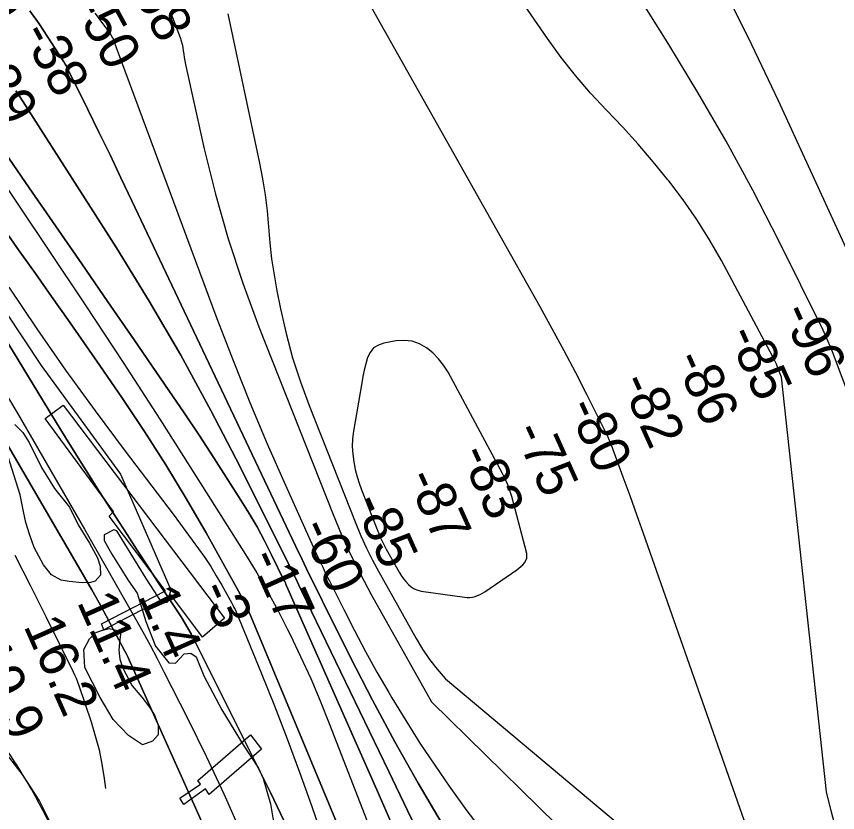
# Model space of a CAD drawing. Extents: x 3625074 to 3663148, y 511451 to 537151.
# Drawn here: x 3630601 to 3632002, y 529111 to 530470 of the extents above; entities that cross this region are included whole.
import ezdxf

# ---------------------------------------------------------------- set-up
doc = ezdxf.new("R2010")
doc.units = 0
for name, color, linetype in [('V-BORW-LINE', 7, 'Continuous'), ('V-CHAN-DOCK', 7, 'Continuous'), ('V-CHAN-NAID', 7, 'Continuous'), ('V-GRID-MAJR', 7, 'Continuous'), ('V-RIVR-EDGE', 7, 'Continuous'), ('V-RIVR-RANG', 7, 'Continuous'), ('V-SITE-VEGE', 7, 'Continuous'), ('V-TOPO-DPTH', 7, 'Continuous'), ('V-TOPO-MAJR', 7, 'Continuous'), ('V-TOPO-MINR', 7, 'Continuous'), ('V-TOPO-WATR', 7, 'Continuous')]:
    doc.layers.add(name, color=color, linetype=linetype)

msp = doc.modelspace()

# ---------------------------------------------------------------- linework, layer by layer
at = {"layer": 'V-BORW-LINE'}
msp.add_lwpolyline([(3630585.1, 528497.9), (3630649.2, 528539.7), (3630714.9, 528589.1), (3630775.6, 528649.4), (3630788.2, 528665.1), (3630796.2, 528677.5), (3630804.8, 528697), (3630808.3, 528717.1), (3630806.9, 528743.6), (3630798.2, 528783.9), (3630783.6, 528822.7), (3630742.9, 528911.2), (3630701.2, 528998.9), (3630661.6, 529087.8), (3630639.5, 529131.9), (3630611.1, 529176.1), (3630571.1, 529226.7)], dxfattribs=at)
msp.add_spline([(3630492.8, 529217.4), (3630529.1, 529252.2), (3630611.1, 529176.1), (3630701.2, 528998.9), (3630783.6, 528822.7), (3630808.3, 528717.1), (3630775.6, 528649.4), (3630649.2, 528539.7), (3630520.9, 528456.4), (3630352.3, 528348.2), (3630181.4, 528227.1), (3630070.5, 528177), (3630005.7, 528206.7), (3629962.6, 528357.3), (3629907.8, 528533.1), (3629869, 528623.8), (3629878, 528716.3), (3630034.9, 528854.7), (3630229.1, 529014.8), (3630347.2, 529104), (3630425.9, 529174.9), (3630492.8, 529217.4)], degree=3, dxfattribs=at)
at = {"layer": 'V-CHAN-DOCK'}
for points in [[(3630745.6, 529433.3), (3630855.1, 529489.5), (3630759, 529616.6), (3630766.6, 529624.5), (3630649.5, 529783.8), (3630680.3, 529806.2), (3630955.8, 529442.7), (3630918.2, 529410.1), (3630864.3, 529482.5), (3630749.7, 529422.9), (3630745.6, 529433.3)], [(3630879.5, 529135.2), (3630914.7, 529159.3), (3630910.3, 529165.7), (3631000, 529243.4), (3631018.8, 529219.2), (3630929.8, 529141.6), (3630923.6, 529151.4), (3630886.6, 529124.7), (3630879.5, 529135.2)]]:
    msp.add_lwpolyline(points, dxfattribs=at)
at = {"layer": 'V-GRID-MAJR'}
msp.add_spline([(3629187.6, 528981.4), (3634465.5, 529032.5), (3639743.5, 529084.3), (3645021.4, 529136.9)], degree=3, dxfattribs=at)
at = {"layer": 'V-RIVR-EDGE'}
msp.add_lwpolyline([(3630458.1, 530152.3), (3630643, 529873.9), (3630778.2, 529688.7), (3630864.1, 529491), (3630858.1, 529469.4), (3630849.7, 529468.2), (3630822.1, 529510.3), (3630771.9, 529591.5), (3630767.1, 529593.3), (3630750.3, 529584.9), (3630750.3, 529575.3), (3630763.4, 529551.9), (3630792.1, 529506.2), (3630806.5, 529485.1), (3630821.4, 529437.1), (3630838.1, 529395), (3630860.8, 529366.7), (3630872.2, 529366.1), (3630886.7, 529381.7), (3630898.1, 529382.8), (3630907.7, 529376.8), (3630920.8, 529344.4), (3630951.3, 529286.1), (3630987.7, 529226.5), (3631014.1, 529186.8), (3631021.8, 529168.8), (3631034.3, 529125.6), (3631042, 529081.1)], dxfattribs=at)
at = {"layer": 'V-SITE-VEGE'}
msp.add_lwpolyline([(3630598.1, 529773.2), (3630611.5, 529759.5), (3630622.1, 529742.6), (3630643.7, 529700.1), (3630665.6, 529664.1), (3630691.2, 529632.1), (3630706.3, 529601.9), (3630725.5, 529570.9), (3630739, 529545.8), (3630743.7, 529531.4), (3630744.3, 529516.1), (3630735.1, 529506.1), (3630726.8, 529503.6), (3630713, 529502.8), (3630690.8, 529505.1), (3630676.9, 529507.6), (3630660.7, 529516.4), (3630646.8, 529534), (3630631.1, 529563.2), (3630622.8, 529585.8), (3630616.5, 529605.9), (3630612.6, 529625), (3630606.9, 529653.2), (3630586.4, 529718.2)], dxfattribs=at)
msp.add_lwpolyline([(3630779.1, 529419.4), (3630776.7, 529401.2), (3630775.4, 529388.3), (3630777, 529372.8), (3630783, 529356.4), (3630798.2, 529327.4), (3630814.6, 529308), (3630828, 529290.6), (3630836.5, 529277.4), (3630842.8, 529260.8), (3630842.5, 529243.6), (3630833.2, 529232.7), (3630816, 529226.2), (3630791.7, 529242.3), (3630765.6, 529269.6), (3630743.6, 529307.4), (3630717.3, 529358.6), (3630715.5, 529389.1), (3630725.5, 529407.6), (3630735.2, 529417.8), (3630745.7, 529421.6), (3630759.1, 529424.8), (3630768.5, 529423)], close=True, dxfattribs=at)
at = {"layer": 'V-TOPO-DPTH'}
for points in [[(3630623.6, 530479.6), (3630639.2, 530457.2), (3630654.4, 530434.5), (3630679.4, 530396), (3630681.7, 530392.3), (3630683.9, 530388.6), (3630686, 530384.8), (3630688, 530380.9), (3630722.4, 530311.1), (3630741.4, 530272.3), (3630760.4, 530233.4), (3630779.1, 530194.4), (3630797.7, 530155.3), (3631077, 529566.3), (3631088.2, 529542.9), (3631099.5, 529519.5), (3631110.9, 529496.2), (3631122.4, 529472.9), (3631171.4, 529374.6), (3631208.4, 529302.7), (3631246.5, 529231.5), (3631286.4, 529161.2), (3631327.5, 529091.6)], [(3631327.5, 529091.6), (3631286.4, 529161.2), (3631246.5, 529231.5), (3631208.4, 529302.7), (3631171.4, 529374.6), (3631122.4, 529472.9), (3631110.9, 529496.2), (3631099.5, 529519.5), (3631088.2, 529542.9), (3631077, 529566.3), (3630797.7, 530155.3), (3630779.1, 530194.4), (3630760.4, 530233.4), (3630741.4, 530272.3), (3630722.4, 530311.1), (3630688, 530380.9), (3630686, 530384.8), (3630683.9, 530388.6), (3630681.7, 530392.3), (3630679.4, 530396), (3630654.4, 530434.5), (3630639.2, 530457.2), (3630623.6, 530479.6)], [(3630599.9, 530343.1), (3630603.6, 530337.7), (3630607.2, 530332.2), (3630771.2, 530075), (3630827.4, 529983.8), (3630881.5, 529891.4), (3630932.7, 529797.4), (3630982, 529702.3), (3631066.6, 529532.2), (3631072, 529521.3), (3631077.4, 529510.3), (3631082.8, 529499.3), (3631088.1, 529488.2), (3631236.1, 529180.8), (3631268.5, 529114.1), (3631301.4, 529047.7)], [(3631301.4, 529047.7), (3631268.5, 529114.1), (3631236.1, 529180.8), (3631088.1, 529488.2), (3631082.8, 529499.3), (3631077.4, 529510.3), (3631072, 529521.3), (3631066.6, 529532.2), (3630982, 529702.3), (3630932.7, 529797.4), (3630881.5, 529891.4), (3630827.4, 529983.8), (3630771.2, 530075), (3630607.2, 530332.2), (3630603.6, 530337.7), (3630599.9, 530343.1)], [(3630553.6, 530276.8), (3630622.5, 530177.4), (3630667.3, 530112.6), (3630712.1, 530047.8), (3630756.8, 529982.9), (3630801.4, 529917.9), (3630860.7, 529831.6), (3630886.7, 529793.3), (3630912.4, 529754.8), (3630937.8, 529716.1), (3630962.9, 529677.2), (3630984, 529644.3), (3630998, 529621.5), (3631011.5, 529598.4), (3631024.1, 529574.9), (3631036.3, 529551), (3631057.4, 529507.7), (3631058.6, 529505.3), (3631059.7, 529502.9), (3631060.8, 529500.5), (3631061.9, 529498.1), (3631215.6, 529149.7), (3631243.6, 529085.7)], [(3631243.6, 529085.7), (3631215.6, 529149.7), (3631061.9, 529498.1), (3631060.8, 529500.5), (3631059.7, 529502.9), (3631058.6, 529505.3), (3631057.4, 529507.7), (3631036.3, 529551), (3631024.1, 529574.9), (3631011.5, 529598.4), (3630998, 529621.5), (3630984, 529644.3), (3630962.9, 529677.2), (3630937.8, 529716.1), (3630912.4, 529754.8), (3630886.7, 529793.3), (3630860.7, 529831.6), (3630801.4, 529917.9), (3630756.8, 529982.9), (3630712.1, 530047.8), (3630667.3, 530112.6), (3630622.5, 530177.4), (3630553.6, 530276.8)], [(3631273, 528792.5), (3631001.7, 529443.5), (3630996, 529456.6), (3630989.9, 529469.7), (3630983.4, 529482.5), (3630976.6, 529495.1), (3630924.5, 529588.1), (3630890.6, 529646.7), (3630855.7, 529704.6), (3630819.1, 529761.5), (3630781.5, 529817.7), (3630742.8, 529873.8), (3630715.6, 529913.2), (3630688.2, 529952.5), (3630660.7, 529991.7), (3630633.1, 530030.8), (3630605.5, 530069.9), (3630578, 530109.1)], [(3630578, 530109.1), (3630605.5, 530069.9), (3630633.1, 530030.8), (3630660.7, 529991.7), (3630688.2, 529952.5), (3630715.6, 529913.2), (3630742.8, 529873.8), (3630781.5, 529817.7), (3630819.1, 529761.5), (3630855.7, 529704.6), (3630890.6, 529646.7), (3630924.5, 529588.1), (3630976.6, 529495.1), (3630983.4, 529482.5), (3630989.9, 529469.7), (3630996, 529456.6), (3631001.7, 529443.5), (3631273, 528792.5)], [(3631068.7, 529073.6), (3631034.5, 529144.9), (3630904.1, 529405.7), (3630898.9, 529415.7), (3630893.4, 529425.5), (3630887.7, 529435.2), (3630881.6, 529444.7), (3630859.1, 529478.9), (3630841.7, 529505.5), (3630824.3, 529532), (3630807, 529558.6), (3630789.7, 529585.3), (3630769.5, 529616.3), (3630742.4, 529658.6), (3630715.5, 529701), (3630688.9, 529743.6), (3630662.6, 529786.4), (3630519.9, 530020.5)], [(3630519.9, 530020.5), (3630662.6, 529786.4), (3630688.9, 529743.6), (3630715.5, 529701), (3630742.4, 529658.6), (3630769.5, 529616.3), (3630789.7, 529585.3), (3630807, 529558.6), (3630824.3, 529532), (3630841.7, 529505.5), (3630859.1, 529478.9), (3630881.6, 529444.7), (3630887.7, 529435.2), (3630893.4, 529425.5), (3630898.9, 529415.7), (3630904.1, 529405.7), (3631034.5, 529144.9), (3631068.7, 529073.6)], [(3631088.5, 528712.8), (3630792.9, 529371.7), (3630791.2, 529375.3), (3630789.5, 529379), (3630787.7, 529382.6), (3630785.8, 529386.2), (3630766, 529424), (3630754.1, 529446.4), (3630742, 529468.6), (3630729.5, 529490.8), (3630716.9, 529512.8), (3630497.4, 529889.2)]]:
    msp.add_lwpolyline(points, dxfattribs=at)
at = {"layer": 'V-TOPO-MAJR'}
for points in [[(3632044.9, 529761.3), (3631993.6, 529897.6), (3631989.9, 529906.9), (3631986, 529916.1), (3631981.9, 529925.3), (3631977.6, 529934.3), (3631901.3, 530088), (3631857.5, 530173.1), (3631812, 530257.2), (3631764, 530340), (3631714.4, 530421.9), (3631469.8, 530812)], [(3630734.2, 530475.6), (3630740.1, 530467.9), (3630745.9, 530460.1), (3630753.4, 530450.3), (3630755.5, 530447.5), (3630757.6, 530444.6), (3630759.6, 530441.6), (3630761.6, 530438.6), (3630764.9, 530433.5), (3630765.1, 530433.1), (3630765.8, 530431.6), (3630766.8, 530429.1), (3630767.8, 530426.1), (3630769.3, 530421.5), (3630770.3, 530418.4), (3630770.8, 530416.9), (3630942.9, 529954.3), (3630970.4, 529882.4), (3630999, 529811), (3631028.9, 529740.1), (3631059.9, 529669.7), (3631112.6, 529553), (3631118, 529541.3), (3631123.5, 529529.5), (3631129.1, 529517.9), (3631134.8, 529506.3), (3631159.3, 529457.3), (3631177.6, 529421.4), (3631196.5, 529385.8), (3631216.1, 529350.6), (3631236.3, 529315.7), (3631241.6, 529306.8), (3631265.2, 529267.9), (3631289.5, 529229.5), (3631314.7, 529191.6), (3631340.4, 529154.1), (3631342, 529151.8), (3631369.7, 529114), (3631398, 529076.7)]]:
    msp.add_lwpolyline(points, dxfattribs=at)
at = {"layer": 'V-TOPO-MINR'}
for points in [[(3632019.9, 529011.8), (3632000.2, 529081.1), (3631991.6, 529113.6), (3631983.6, 529146.3), (3631906.6, 529854.2), (3631902.4, 529865.2), (3631897.9, 529876), (3631892.9, 529886.6), (3631887.5, 529897.1), (3631804, 530053.2), (3631783.7, 530088.7), (3631762.3, 530123.3), (3631738.9, 530156.7), (3631714.4, 530189.3), (3631712.9, 530191.2), (3631687.7, 530221.8), (3631661.9, 530251.9), (3631635.2, 530281.2), (3631607.9, 530310), (3631580.9, 530339), (3631555, 530368.9), (3631530.6, 530400), (3631507.3, 530432.1), (3631314.5, 530712)], [(3631132.3, 530617.7), (3631494.3, 529974.6), (3631514.9, 529937.3), (3631535.1, 529899.8), (3631554.9, 529862.1), (3631574.2, 529824.2), (3631608, 529756.8), (3631610.1, 529752.4), (3631612.1, 529747.9), (3631614, 529743.4), (3631615.8, 529738.8), (3631635.8, 529684), (3631647.5, 529651.9), (3631659, 529619.9), (3631670.5, 529587.8), (3631681.8, 529555.6), (3631876, 529002.9), (3631886.2, 528974.2), (3631896.5, 528945.5), (3631906.9, 528916.9), (3631917.5, 528888.2), (3632048.8, 528534.6)], [(3632065.6, 529968.9), (3631901.4, 530325.7), (3631856.1, 530421.2), (3631809.1, 530515.9)], [(3630623.6, 530479.6), (3630639.2, 530457.2), (3630654.4, 530434.5), (3630679.4, 530396), (3630681.7, 530392.3), (3630683.9, 530388.6), (3630686, 530384.8), (3630688, 530380.9), (3630722.4, 530311.1), (3630741.4, 530272.3), (3630760.4, 530233.4), (3630779.1, 530194.4), (3630797.7, 530155.3), (3631077, 529566.3), (3631088.2, 529542.9), (3631099.5, 529519.5), (3631110.9, 529496.2), (3631122.4, 529472.9), (3631171.4, 529374.6), (3631208.4, 529302.7), (3631246.5, 529231.5), (3631286.4, 529161.2), (3631327.5, 529091.6)], [(3630864.5, 530475.2), (3630880, 530433.8), (3630881.8, 530428.2), (3630883.4, 530422.6), (3630884.6, 530416.9), (3630885.5, 530411.1), (3630886.3, 530405.3), (3630887.2, 530399.5), (3630888.2, 530393.8), (3630889.4, 530388), (3630921.3, 530243.9), (3630940.4, 530166.7), (3630961.9, 530090.2), (3630986.9, 530014.8), (3631014.4, 529940.1), (3631141.1, 529619.9), (3631155.7, 529584.9), (3631171.4, 529550.3), (3631188.4, 529516.4), (3631206.3, 529482.9), (3631309.2, 529299.7), (3631584.2, 529029.9)], [(3630961.5, 530474.1), (3631015.7, 530219.5), (3631020.9, 530192.4), (3631025.2, 530165.3), (3631028.4, 530138), (3631030.8, 530110.6), (3631033.2, 530083.1), (3631036.3, 530055.8), (3631040.4, 530028.6), (3631045.3, 530001.5), (3631051.4, 529970.7), (3631061, 529928.7), (3631072.1, 529887), (3631085.4, 529846), (3631100.2, 529805.5), (3631179.9, 529604.2), (3631188.7, 529583.1), (3631198.1, 529562.3), (3631208.3, 529541.8), (3631219.1, 529521.7), (3631283.1, 529407.8), (3631294, 529389.8), (3631305.8, 529372.3), (3631318.8, 529355.7), (3631332.6, 529339.7), (3631333, 529339.2), (3631708.2, 529024.6)], [(3630599.9, 530343.1), (3630603.6, 530337.7), (3630607.2, 530332.2), (3630771.2, 530075), (3630827.4, 529983.8), (3630881.5, 529891.4), (3630932.7, 529797.4), (3630982, 529702.3), (3631066.6, 529532.2), (3631072, 529521.3), (3631077.4, 529510.3), (3631082.8, 529499.3), (3631088.1, 529488.2), (3631236.1, 529180.8), (3631268.5, 529114.1), (3631301.4, 529047.7)], [(3630510.5, 530287.1), (3630655, 530071.9), (3630719.1, 529975.8), (3630782.6, 529879.2), (3630845.3, 529782.2), (3630907.4, 529684.7), (3630991.7, 529551.4), (3631010.8, 529520.1), (3631029.2, 529488.4), (3631046.7, 529456.2), (3631063.5, 529423.6), (3631067.8, 529415), (3631085.7, 529377.5), (3631103, 529339.8), (3631119.2, 529301.6), (3631134.7, 529263.1), (3631318.7, 528789.2)], [(3630553.6, 530276.8), (3630622.5, 530177.4), (3630667.3, 530112.6), (3630712.1, 530047.8), (3630756.8, 529982.9), (3630801.4, 529917.9), (3630860.7, 529831.6), (3630886.7, 529793.3), (3630912.4, 529754.8), (3630937.8, 529716.1), (3630962.9, 529677.2), (3630984, 529644.3), (3630998, 529621.5), (3631011.5, 529598.4), (3631024.1, 529574.9), (3631036.3, 529551), (3631057.4, 529507.7), (3631058.6, 529505.3), (3631059.7, 529502.9), (3631060.8, 529500.5), (3631061.9, 529498.1), (3631215.6, 529149.7), (3631243.6, 529085.7)], [(3630578, 530109.1), (3630605.5, 530069.9), (3630633.1, 530030.8), (3630660.7, 529991.7), (3630688.2, 529952.5), (3630715.6, 529913.2), (3630742.8, 529873.8), (3630781.5, 529817.7), (3630819.1, 529761.5), (3630855.7, 529704.6), (3630890.6, 529646.7), (3630924.5, 529588.1), (3630976.6, 529495.1), (3630983.4, 529482.5), (3630989.9, 529469.7), (3630996, 529456.6), (3631001.7, 529443.5), (3631273, 528792.5)], [(3630587.7, 530007.5), (3630635.7, 529936.3), (3630684.6, 529865.9), (3630735, 529796.4), (3630786.3, 529727.6), (3630868.1, 529620.1), (3630879.1, 529605.5), (3630890.1, 529590.8), (3630900.9, 529576), (3630911.7, 529561.2), (3630922.2, 529546.1), (3630932.3, 529530.8), (3630941.8, 529515.2), (3630951, 529499.3), (3630968.2, 529468.5), (3630970.2, 529464.8), (3630972, 529461.1), (3630973.8, 529457.3), (3630975.5, 529453.5), (3631018.5, 529349.2), (3631041.1, 529293), (3631063, 529236.6), (3631083.9, 529179.8), (3631104.1, 529122.7), (3631228.3, 528761.8)], [(3631471.9, 529544.9), (3631472.2, 529549), (3631471.7, 529553.3), (3631446.1, 529650.2), (3631442.9, 529660.4), (3631439.4, 529670.5), (3631435.1, 529680.3), (3631430.4, 529689.9), (3631337.5, 529862.5), (3631329.9, 529874.5), (3631321.4, 529885.6), (3631311.5, 529895.4), (3631300.6, 529904.3), (3631288.5, 529910.8), (3631276, 529915.3), (3631262.7, 529916.7), (3631249, 529916), (3631227.9, 529912.3), (3631218.5, 529908.9), (3631210.4, 529903.9), (3631204.5, 529896.4), (3631199.9, 529887.4), (3631197, 529876.8), (3631194.3, 529866.1), (3631192, 529855.3), (3631190, 529844.5), (3631176.1, 529761.8), (3631174.6, 529748.8), (3631174, 529735.7), (3631174.8, 529722.7), (3631176.4, 529709.6), (3631179.1, 529696.7), (3631182.3, 529683.9), (3631186.3, 529671.3), (3631190.8, 529658.9), (3631218.7, 529588.4), (3631221.6, 529581.2), (3631224.8, 529574.2), (3631228.3, 529567.3), (3631231.9, 529560.5), (3631254.1, 529521), (3631257.5, 529515.4), (3631261.2, 529510.1), (3631265.3, 529505.1), (3631269.7, 529500.2), (3631274.6, 529496.2), (3631279.8, 529492.8), (3631285.7, 529490.6), (3631291.8, 529489), (3631365.3, 529478.5), (3631369.9, 529478.1), (3631374.5, 529478.1), (3631379, 529478.7), (3631383.5, 529479.7), (3631387.9, 529481.2), (3631392.1, 529483), (3631396.2, 529485.1), (3631400.1, 529487.6), (3631454.8, 529525), (3631458.4, 529527.8), (3631461.9, 529530.7), (3631465.1, 529533.9), (3631468.2, 529537.3), (3631470.4, 529541), (3631471.9, 529544.9)], [(3630497.4, 529889.2), (3630716.9, 529512.8), (3630729.5, 529490.8), (3630742, 529468.6), (3630754.1, 529446.4), (3630766, 529424), (3630785.8, 529386.2), (3630787.7, 529382.6), (3630789.5, 529379), (3630791.2, 529375.3), (3630792.9, 529371.7), (3631088.5, 528712.8)], [(3630544.5, 529889), (3630602.8, 529791.4), (3630660.1, 529693.2), (3630716.8, 529594.6), (3630803.8, 529441.5), (3630816.3, 529419.1), (3630828.7, 529396.5), (3630840.7, 529373.8), (3630852.5, 529350.9), (3630893.3, 529270.6), (3630924.5, 529207.1), (3630954.7, 529143.1), (3630983.1, 529078.4)], [(3630597.7, 529550.3), (3630624.6, 529498.1), (3630650.9, 529445.6), (3630697.2, 529352.1), (3630700, 529346.1), (3630702.6, 529340), (3630705, 529333.9), (3630707.2, 529327.7), (3630728.1, 529265.7), (3630735.3, 529242), (3630741.6, 529218), (3630746.5, 529193.7), (3630750.4, 529169.2), (3630752.5, 529152)]]:
    msp.add_lwpolyline(points, dxfattribs=at)
at = {"layer": 'V-TOPO-WATR'}
msp.add_lwpolyline([(3630519.9, 530020.5), (3630662.6, 529786.4), (3630688.9, 529743.6), (3630715.5, 529701), (3630742.4, 529658.6), (3630769.5, 529616.3), (3630789.7, 529585.3), (3630807, 529558.6), (3630824.3, 529532), (3630841.7, 529505.5), (3630859.1, 529478.9), (3630881.6, 529444.7), (3630887.7, 529435.2), (3630893.4, 529425.5), (3630898.9, 529415.7), (3630904.1, 529405.7), (3631034.5, 529144.9), (3631068.7, 529073.6)], dxfattribs=at)

# ---------------------------------------------------------------- texts
at = {"layer": 'V-CHAN-NAID'}
msp.add_text(' #3 (111.4)', height=100, rotation=29.6667, dxfattribs=at).set_placement((3630461.6, 530402.7))
at = {"layer": 'V-RIVR-RANG'}
for s, rotation, p in [('-58', 298.5245, (3630784.4, 530534.8)), ('-50', 298.5245, (3630696.3, 530487.5)), ('-38', 298.5245, (3630607.7, 530441.1)), ('-29', 298.5245, (3630520.3, 530392.4)), ('-96', 294.2949, (3631905.6, 529965.3)), ('-85', 294.2949, (3631813.3, 529926.8)), ('-86', 294.2949, (3631722.7, 529884.4)), ('-82', 294.2949, (3631630.4, 529845.9)), ('-80', 294.2949, (3631539.9, 529803.3)), ('-75', 294.2949, (3631448.5, 529762.6)), ('-83', 294.2949, (3631356.4, 529723.6)), ('-87', 294.2949, (3631265.4, 529682.2)), ('-85', 294.2949, (3631174.6, 529640.3)), ('-60', 294.2949, (3631084.1, 529597.7)), ('-17', 294.2949, (3630997.7, 529546)), ('-3', 294.2949, (3630912.6, 529491.6)), ('11.4', 294.0083, (3630703.3, 529470.5)), ('1.4', 294.0083, (3630808.1, 529481.1)), ('16.2', 294.0083, (3630612.1, 529429.6)), ('19.9', 294.0083, (3630520.7, 529388.9))]:
    msp.add_text(s, height=67, rotation=rotation, dxfattribs=at).set_placement(p)

doc.saveas('drawing.dxf')
